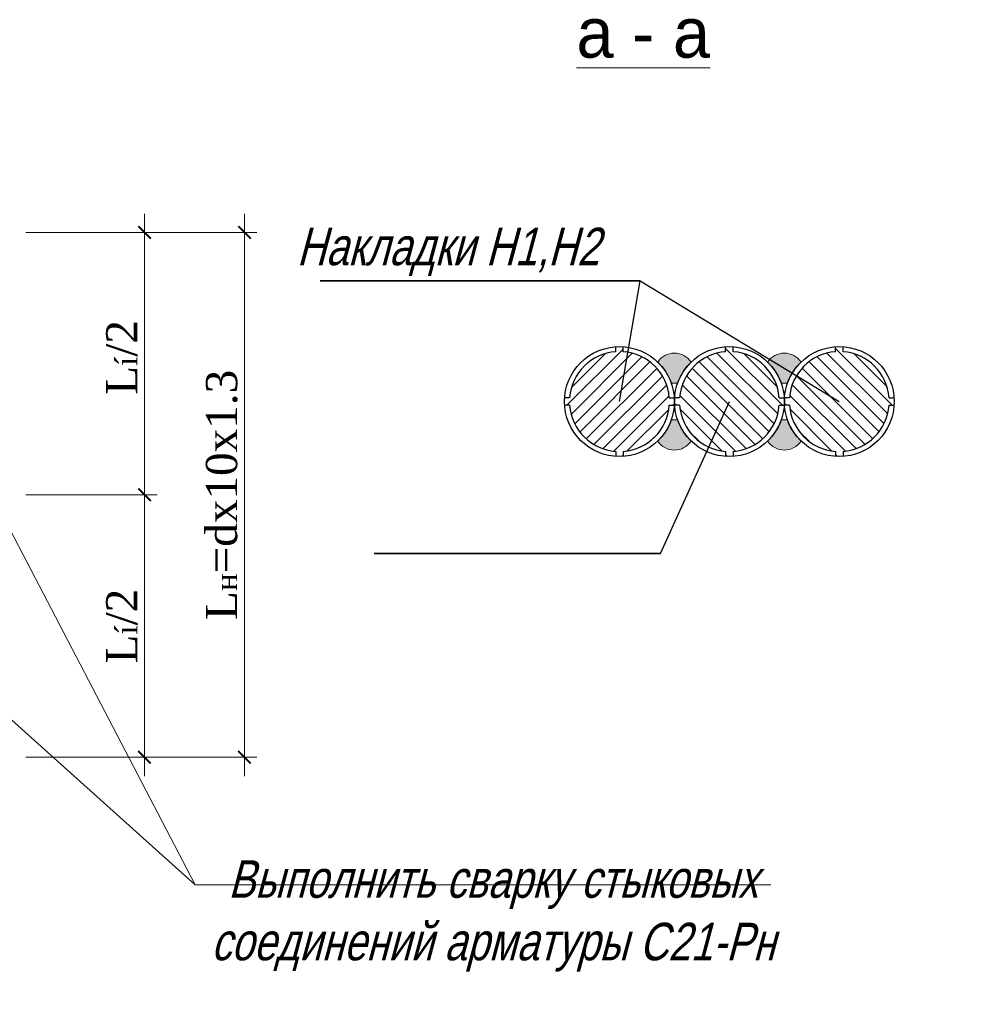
# Model space of a CAD drawing. Header units: millimetres. Extents: x -33345 to 4712671, y -3392 to 121473.
# Tile 421 of 656: x 2258181 to 2265125, y 76327 to 83546. Entities that reach past the tile are written whole.
import ezdxf
from ezdxf.enums import TextEntityAlignment as Align

# ---------------------------------------------------------------- set-up
doc = ezdxf.new("R2010")
doc.units = ezdxf.units.MM
for name, color, linetype, lineweight in [('ACO-текст', 7, 'Continuous', 20), ('RRRштриховка', 254, 'Continuous', 0), ('АСО-Текст', 7, 'Continuous', 20), ('РАЗМЕРЫ', 172, 'Continuous', 13)]:
    doc.layers.add(name, color=color, linetype=linetype, lineweight=lineweight)
doc.styles.add('RUSS', font='RUSS.shx', dxfattribs={"width": 0.8, "oblique": 15, "height": 250})
doc.styles.add('SHahzod', font='times.ttf')
doc.dimstyles.new('SHOH 100', dxfattribs={"dimtxt": 500, "dimasz": 200, "dimexe": 100, "dimexo": 50, "dimgap": 125, "dimtad": 1, "dimdec": 0, "dimtxsty": 'SHahzod', "dimblk": 'OBLIQUE', "dimcen": 200, "dimdle": 150, "dimadec": 0, "dimazin": 0, "dimtfac": 1, "dimtdec": 0, "dimtmove": 0, "dimatfit": 3, "dimfxl": 100, "dimlwd": 9, "dimlwe": 9, "dimarcsym": 0})
doc.dimstyles.new('SHOH 5', dxfattribs={"dimtxt": 250, "dimasz": 100, "dimexe": 100, "dimexo": 50, "dimgap": 50, "dimtad": 1, "dimdec": 0, "dimlfac": 0.05, "dimtxsty": 'SHahzod', "dimblk": 'ARCHTICK', "dimcen": 200, "dimdle": 150, "dimadec": 0, "dimazin": 0, "dimtfac": 1, "dimtdec": 0, "dimtmove": 0, "dimatfit": 3, "dimfxl": 100, "dimlwd": 9, "dimlwe": 9, "dimarcsym": 0})

# ---------------------------------------------------------------- blocks, each defined once
blk = doc.blocks.new('_ArchTick')
at = {"color": 0, "linetype": 'ByBlock', "const_width": 0.15}
blk.add_lwpolyline([(-0.5, -0.5), (0.5, 0.5)], dxfattribs=at)
blk = doc.blocks.new('*D117')
at = {"layer": 'Defpoints', "color": 0, "lineweight": 25, "transparency": 16777216}
for p in [(1260506.937083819, -411250.22092975), (1260506.937083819, -413350.22092975), (1261506.437083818, -413350.22092975)]:
    blk.add_point(p, dxfattribs=at)
at = {"layer": 'РАЗМЕРЫ', "color": 0, "lineweight": 9, "transparency": 16777216}
for p, q in [((1261506.437083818, -411100.22092975), (1261506.437083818, -413500.22092975)), ((1260556.937083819, -411250.22092975), (1261606.437083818, -411250.22092975)), ((1260556.937083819, -413350.22092975), (1261606.437083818, -413350.22092975))]:
    blk.add_line(p, q, dxfattribs=at)
at = {"layer": 'РАЗМЕРЫ', "color": 0, "lineweight": 9, "transparency": 16777216, "xscale": 100, "yscale": 100, "zscale": 100}
for p, rotation in [((1261506.437083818, -411250.22092975), 90), ((1261506.437083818, -413350.22092975), 270)]:
    blk.add_blockref('_ArchTick', p, dxfattribs=dict(at, rotation=rotation))
at = {"layer": 'РАЗМЕРЫ', "color": 0, "transparency": 16777216, "insert": (1261325.759492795, -412250.2209297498), "char_height": 250, "attachment_point": 5, "rotation": 90, "style": 'SHahzod'}
blk.add_mtext('L{\\H0.7x;\\S^ í;\\H1.42857x;/2}', dxfattribs=at)
blk = doc.blocks.new('*D118')
at = {"layer": 'Defpoints', "color": 0, "lineweight": 25, "transparency": 16777216}
for p in [(1260506.937083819, -413350.22092975), (1261506.437083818, -413350.22092975), (1260506.937083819, -415450.22092975)]:
    blk.add_point(p, dxfattribs=at)
at = {"layer": 'РАЗМЕРЫ', "color": 0, "lineweight": 9, "transparency": 16777216}
for p, q in [((1261506.437083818, -415600.22092975), (1261506.437083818, -413200.22092975)), ((1260556.937083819, -413350.22092975), (1261606.437083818, -413350.22092975)), ((1260556.937083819, -415450.22092975), (1261606.437083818, -415450.22092975))]:
    blk.add_line(p, q, dxfattribs=at)
at = {"layer": 'РАЗМЕРЫ', "color": 0, "lineweight": 9, "transparency": 16777216, "xscale": 100, "yscale": 100, "zscale": 100}
for p, rotation in [((1261506.437083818, -413350.22092975), 90), ((1261506.437083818, -415450.22092975), 270)]:
    blk.add_blockref('_ArchTick', p, dxfattribs=dict(at, rotation=rotation))
at = {"layer": 'РАЗМЕРЫ', "color": 0, "transparency": 16777216, "insert": (1261325.759362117, -414400.2209297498), "char_height": 250, "attachment_point": 5, "rotation": 90, "style": 'SHahzod'}
blk.add_mtext('L{\\H0.7x;\\S^ í;}/2', dxfattribs=at)
blk = doc.blocks.new('*D119')
at = {"layer": 'Defpoints', "color": 0, "lineweight": 25, "transparency": 16777216}
for p in [(1260506.937083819, -411250.22092975), (1262306.437083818, -411250.22092975), (1260506.937083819, -415450.22092975)]:
    blk.add_point(p, dxfattribs=at)
at = {"layer": 'РАЗМЕРЫ', "color": 0, "lineweight": 9, "transparency": 16777216}
for p, q in [((1262306.437083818, -415600.22092975), (1262306.437083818, -411100.22092975)), ((1260556.937083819, -411250.22092975), (1262406.437083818, -411250.22092975)), ((1260556.937083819, -415450.22092975), (1262406.437083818, -415450.22092975))]:
    blk.add_line(p, q, dxfattribs=at)
at = {"layer": 'РАЗМЕРЫ', "color": 0, "lineweight": 9, "transparency": 16777216, "xscale": 100, "yscale": 100, "zscale": 100}
for p, rotation in [((1262306.437083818, -411250.22092975), 90), ((1262306.437083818, -415450.22092975), 270)]:
    blk.add_blockref('_ArchTick', p, dxfattribs=dict(at, rotation=rotation))
at = {"layer": 'РАЗМЕРЫ', "color": 0, "transparency": 16777216, "insert": (1262125.759362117, -413350.2209297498), "char_height": 250, "attachment_point": 5, "rotation": 90, "style": 'SHahzod'}
blk.add_mtext('L{\\H0.7x;\\S^ н;}=dх10х1.3', dxfattribs=at)
blk = doc.blocks.new('_Oblique')
at = {"color": 0, "linetype": 'ByBlock', "lineweight": -2}
blk.add_line((-0.5, -0.5), (0.5, 0.5), dxfattribs=at)
blk = doc.blocks.new('asdfsad')
at = {"layer": 'RRRштриховка', "ltscale": 1.5}
h = blk.add_hatch(dxfattribs=at)
h.set_pattern_fill('ANSI31', color=256, scale=600, angle=-180, style=0)
h.set_pattern_definition([(225, (-575444.6988317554, -172299.1213783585), (53.03300858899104, -53.03300858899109), [])])
h.paths.add_polyline_path([(1264869.739141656, -412633.739570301), (1264909.84180951, -412633.739570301, 0.3708914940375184), (1265278.715223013, -413002.6129837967), (1265278.715223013, -413042.7156516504, 0.0341306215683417), (1265338.715222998, -413042.7156516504), (1265338.715222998, -413002.6129837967, 0.3708914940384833), (1265707.588636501, -412633.739570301), (1265747.691304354, -412633.739570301, 0.017060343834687), (1265748.715222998, -412603.739570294, 0.0170603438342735), (1265747.691304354, -412573.739570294), (1265707.588636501, -412573.739570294, 0.370891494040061), (1265338.715222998, -412204.8661567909), (1265338.715222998, -412164.7634889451, 0.0341306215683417), (1265278.715223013, -412164.7634889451), (1265278.715223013, -412204.8661567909, 0.3708914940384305), (1264909.84180951, -412573.739570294), (1264869.739141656, -412573.739570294, 0.0170603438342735), (1264868.715223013, -412603.739570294, 0.017060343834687)])
h = blk.add_hatch(dxfattribs=at)
h.set_pattern_fill('ANSI31', color=256, scale=600, angle=-90.00000000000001, style=0)
h.set_pattern_definition([(315, (538951.2976779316, -316481.8922935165), (53.03300858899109, 53.03300858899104), [])])
h.paths.add_polyline_path([(1265749.739141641, -412633.739570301), (1265789.841809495, -412633.739570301, 0.3708914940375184), (1266158.715223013, -413002.6129837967), (1266158.715223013, -413042.7156516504, 0.0341306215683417), (1266218.715223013, -413042.7156516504), (1266218.715223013, -413002.6129837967, 0.3708914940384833), (1266587.588636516, -412633.739570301), (1266627.691304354, -412633.739570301, 0.017060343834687), (1266628.715223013, -412603.739570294, 0.0170603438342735), (1266627.691304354, -412573.739570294), (1266587.588636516, -412573.739570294, 0.370891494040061), (1266218.715223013, -412204.8661567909), (1266218.715223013, -412164.7634889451, 0.0341306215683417), (1266158.715222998, -412164.7634889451), (1266158.715222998, -412204.8661567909, 0.3708914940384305), (1265789.841809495, -412573.739570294), (1265749.739141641, -412573.739570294, 0.0170603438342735), (1265748.715222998, -412603.739570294, 0.017060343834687)])
h = blk.add_hatch(dxfattribs=at)
h.set_pattern_fill('ANSI31', color=256, scale=600, angle=-90.00000000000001, style=0)
h.set_pattern_definition([(315, (539831.2976779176, -316481.8922935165), (53.03300858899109, 53.03300858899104), [])])
h.paths.add_polyline_path([(1266629.739141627, -412633.739570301), (1266669.84180948, -412633.739570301, 0.3708914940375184), (1267038.715222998, -413002.6129837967), (1267038.715222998, -413042.7156516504, 0.0341306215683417), (1267098.715222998, -413042.7156516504), (1267098.715222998, -413002.6129837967, 0.3708914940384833), (1267467.588636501, -412633.739570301), (1267507.691304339, -412633.739570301, 0.017060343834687), (1267508.715222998, -412603.739570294, 0.0170603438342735), (1267507.691304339, -412573.739570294), (1267467.588636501, -412573.739570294, 0.370891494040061), (1267098.715222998, -412204.8661567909), (1267098.715222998, -412164.7634889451, 0.0341306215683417), (1267038.715222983, -412164.7634889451), (1267038.715222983, -412204.8661567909, 0.3708914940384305), (1266669.84180948, -412573.739570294), (1266629.739141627, -412573.739570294, 0.0170603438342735), (1266628.715222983, -412603.739570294, 0.017060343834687)])
at = {"layer": 'РАЗМЕРЫ'}
h = blk.add_hatch(color=256, dxfattribs=at)
edge = h.paths.add_edge_path()
edge.add_line((1265723.485178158, -412456.8862955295), (1265702.719729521, -412407.8813336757))
edge.add_line((1265702.719729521, -412407.8813336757), (1265676.189339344, -412361.7421037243))
edge.add_line((1265676.189339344, -412361.7421037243), (1265637.992982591, -412311.8900250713))
edge.add_line((1265637.992982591, -412311.8900250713), (1265615.116419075, -412287.9575140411))
edge.add_arc((1265748.715223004, -412375.3909276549), 159.6660334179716, 33.20264419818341, 146.7973558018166, ccw=False)
edge.add_line((1265882.314026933, -412287.9575140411), (1265841.46738249, -412333.5194058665))
edge.add_line((1265841.46738249, -412333.5194058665), (1265820.76098611, -412362.4727479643))
edge.add_line((1265820.76098611, -412362.4727479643), (1265802.462734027, -412393.0051052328))
edge.add_line((1265802.462734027, -412393.0051052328), (1265795.234746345, -412406.8306713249))
edge.add_line((1265795.234746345, -412406.8306713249), (1265788.755935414, -412421.4183272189))
edge.add_line((1265788.755935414, -412421.4183272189), (1265773.77416784, -412457.3704453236))
edge.add_line((1265773.77416784, -412457.3704453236), (1265723.485178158, -412456.8862955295))
h = blk.add_hatch(color=256, dxfattribs=at)
edge = h.paths.add_edge_path()
edge.add_line((1266603.485178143, -412456.8862955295), (1266582.719729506, -412407.8813336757))
edge.add_line((1266582.719729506, -412407.8813336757), (1266556.189339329, -412361.7421037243))
edge.add_line((1266556.189339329, -412361.7421037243), (1266517.992982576, -412311.8900250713))
edge.add_line((1266517.992982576, -412311.8900250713), (1266495.11641906, -412287.9575140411))
edge.add_arc((1266628.715222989, -412375.3909276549), 159.6660334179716, 33.20264419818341, 146.7973558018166, ccw=False)
edge.add_line((1266762.314026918, -412287.9575140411), (1266721.467382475, -412333.5194058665))
edge.add_line((1266721.467382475, -412333.5194058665), (1266700.760986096, -412362.4727479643))
edge.add_line((1266700.760986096, -412362.4727479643), (1266682.462734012, -412393.0051052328))
edge.add_line((1266682.462734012, -412393.0051052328), (1266675.23474633, -412406.8306713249))
edge.add_line((1266675.23474633, -412406.8306713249), (1266668.755935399, -412421.4183272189))
edge.add_line((1266668.755935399, -412421.4183272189), (1266653.774167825, -412457.3704453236))
edge.add_line((1266653.774167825, -412457.3704453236), (1266603.485178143, -412456.8862955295))
h = blk.add_hatch(color=256, dxfattribs=at)
edge = h.paths.add_edge_path()
edge.add_line((1265723.485178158, -412750.5928450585), (1265702.719729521, -412799.5978069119))
edge.add_line((1265702.719729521, -412799.5978069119), (1265676.189339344, -412845.7370368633))
edge.add_line((1265676.189339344, -412845.7370368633), (1265637.992982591, -412895.5891155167))
edge.add_line((1265637.992982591, -412895.5891155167), (1265615.116419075, -412919.5216265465))
edge.add_arc((1265748.715223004, -412832.0882129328), 159.6660334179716, 213.2026441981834, 326.7973558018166)
edge.add_line((1265882.314026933, -412919.5216265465), (1265841.46738249, -412873.9597347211))
edge.add_line((1265841.46738249, -412873.9597347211), (1265820.76098611, -412845.0063926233))
edge.add_line((1265820.76098611, -412845.0063926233), (1265802.462734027, -412814.4740353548))
edge.add_line((1265802.462734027, -412814.4740353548), (1265795.234746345, -412800.6484692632))
edge.add_line((1265795.234746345, -412800.6484692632), (1265788.755935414, -412786.0608133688))
edge.add_line((1265788.755935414, -412786.0608133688), (1265773.77416784, -412750.1086952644))
edge.add_line((1265773.77416784, -412750.1086952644), (1265723.485178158, -412750.5928450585))
h = blk.add_hatch(color=256, dxfattribs=at)
edge = h.paths.add_edge_path()
edge.add_line((1266603.485178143, -412750.5928450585), (1266582.719729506, -412799.5978069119))
edge.add_line((1266582.719729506, -412799.5978069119), (1266556.189339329, -412845.7370368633))
edge.add_line((1266556.189339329, -412845.7370368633), (1266517.992982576, -412895.5891155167))
edge.add_line((1266517.992982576, -412895.5891155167), (1266495.11641906, -412919.5216265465))
edge.add_arc((1266628.715222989, -412832.0882129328), 159.6660334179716, 213.2026441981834, 326.7973558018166)
edge.add_line((1266762.314026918, -412919.5216265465), (1266721.467382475, -412873.9597347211))
edge.add_line((1266721.467382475, -412873.9597347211), (1266700.760986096, -412845.0063926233))
edge.add_line((1266700.760986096, -412845.0063926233), (1266682.462734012, -412814.4740353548))
edge.add_line((1266682.462734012, -412814.4740353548), (1266675.23474633, -412800.6484692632))
edge.add_line((1266675.23474633, -412800.6484692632), (1266668.755935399, -412786.0608133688))
edge.add_line((1266668.755935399, -412786.0608133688), (1266653.774167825, -412750.1086952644))
edge.add_line((1266653.774167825, -412750.1086952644), (1266603.485178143, -412750.5928450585))
blk.add_line((1265308.715223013, -412603.739570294), (1265473.365965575, -411637.7972258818))
for points in [[(1262913.230150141, -411637.7972258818), (1265473.365965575, -411637.7972258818)], [(1263346.236997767, -413819.3537145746), (1265636.372813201, -413819.3537145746)]]:
    blk.add_lwpolyline(points, close=True)
for points in [[(1265473.365965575, -411637.7972258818), (1267068.715222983, -412603.739570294)], [(1265636.372813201, -413819.3537145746), (1266188.715222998, -412603.739570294)]]:
    blk.add_lwpolyline(points)
at = {"ltscale": 1.5}
for points in [[(1265278.715223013, -412204.8661567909), (1265278.715223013, -412164.7634889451)], [(1265338.715222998, -412204.8661567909), (1265338.715222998, -412164.7634889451)], [(1266158.715222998, -412204.8661567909), (1266158.715222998, -412164.7634889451)], [(1266218.715223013, -412204.8661567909), (1266218.715223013, -412164.7634889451)], [(1267038.715222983, -412204.8661567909), (1267038.715222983, -412164.7634889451)], [(1267098.715222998, -412204.8661567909), (1267098.715222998, -412164.7634889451)], [(1264909.84180951, -412573.739570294), (1264869.739141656, -412573.739570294)], [(1265707.588636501, -412573.739570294), (1265747.691304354, -412573.739570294)], [(1265789.841809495, -412573.739570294), (1265749.739141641, -412573.739570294)], [(1266587.588636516, -412573.739570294), (1266627.691304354, -412573.739570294)], [(1266669.84180948, -412573.739570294), (1266629.739141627, -412573.739570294)], [(1267467.588636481, -412573.7395702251), (1267507.691304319, -412573.7395702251)], [(1264909.84180951, -412633.739570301), (1264869.739141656, -412633.739570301)], [(1265707.588636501, -412633.739570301), (1265747.691304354, -412633.739570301)], [(1265789.841809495, -412633.739570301), (1265749.739141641, -412633.739570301)], [(1266587.588636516, -412633.739570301), (1266627.691304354, -412633.739570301)], [(1266669.84180948, -412633.739570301), (1266629.739141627, -412633.739570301)], [(1267467.588636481, -412633.7395702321), (1267507.691304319, -412633.7395702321)], [(1265278.715223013, -413002.6129837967), (1265278.715223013, -413042.7156516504)], [(1265338.715222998, -413002.6129837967), (1265338.715222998, -413042.7156516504)], [(1266158.715223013, -413002.6129837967), (1266158.715223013, -413042.7156516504)], [(1266218.715223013, -413002.6129837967), (1266218.715223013, -413042.7156516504)], [(1267038.715222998, -413002.6129837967), (1267038.715222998, -413042.7156516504)], [(1267098.715222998, -413002.6129837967), (1267098.715222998, -413042.7156516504)]]:
    blk.add_lwpolyline(points, dxfattribs=at)
at = {"color": 255, "ltscale": 1.5}
for centre in [(1265308.715223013, -412603.739570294), (1266188.715222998, -412603.739570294), (1267068.715222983, -412603.739570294)]:
    blk.add_circle(centre, 440.0000000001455, dxfattribs=at)
at = {"ltscale": 1.5}
for centre, start, end in [((1265308.715223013, -412603.739570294), 94.30122226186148, 175.6987776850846), ((1265308.715223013, -412603.739570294), 4.301222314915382, 85.6987777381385), ((1266188.715222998, -412603.739570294), 94.30122226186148, 175.6987776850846), ((1266188.715222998, -412603.739570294), 4.301222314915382, 85.6987777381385), ((1267068.715222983, -412603.739570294), 94.30122226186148, 175.6987776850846), ((1267068.715222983, -412603.739570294), 4.301222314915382, 85.6987777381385), ((1265308.715223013, -412603.739570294), 184.3012223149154, 265.6987777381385), ((1265308.715223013, -412603.739570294), 274.3012222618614, 355.6987776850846), ((1266188.715222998, -412603.739570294), 184.3012223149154, 265.6987777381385), ((1266188.715222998, -412603.739570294), 274.3012222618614, 355.6987776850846), ((1267068.715222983, -412603.739570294), 184.3012223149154, 265.6987777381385), ((1267068.715222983, -412603.739570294), 274.3012222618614, 355.6987776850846)]:
    blk.add_arc(centre, 400, start, end, dxfattribs=at)
at = {"layer": 'РАЗМЕРЫ'}
for points in [[(1265723.485178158, -412456.8862955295), (1265702.719729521, -412407.8813336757), (1265676.189339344, -412361.7421037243), (1265637.992982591, -412311.8900250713), (1265615.116419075, -412287.9575140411, -0.5406681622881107), (1265882.314026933, -412287.9575140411), (1265882.314026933, -412287.9575140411), (1265841.46738249, -412333.5194058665), (1265820.76098611, -412362.4727479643), (1265802.462734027, -412393.0051052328), (1265795.234746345, -412406.8306713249), (1265788.755935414, -412421.4183272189), (1265773.77416784, -412457.3704453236), (1265723.485178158, -412456.8862955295)], [(1266603.485178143, -412456.8862955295), (1266582.719729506, -412407.8813336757), (1266556.189339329, -412361.7421037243), (1266517.992982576, -412311.8900250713), (1266495.11641906, -412287.9575140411, -0.5406681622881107), (1266762.314026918, -412287.9575140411), (1266762.314026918, -412287.9575140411), (1266721.467382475, -412333.5194058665), (1266700.760986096, -412362.4727479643), (1266682.462734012, -412393.0051052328), (1266675.23474633, -412406.8306713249), (1266668.755935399, -412421.4183272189), (1266653.774167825, -412457.3704453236), (1266603.485178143, -412456.8862955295)], [(1265723.485178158, -412750.5928450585), (1265702.719729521, -412799.5978069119), (1265676.189339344, -412845.7370368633), (1265637.992982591, -412895.5891155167), (1265615.116419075, -412919.5216265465, 0.5406681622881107), (1265882.314026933, -412919.5216265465), (1265882.314026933, -412919.5216265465), (1265841.46738249, -412873.9597347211), (1265820.76098611, -412845.0063926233), (1265802.462734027, -412814.4740353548), (1265795.234746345, -412800.6484692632), (1265788.755935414, -412786.0608133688), (1265773.77416784, -412750.1086952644), (1265723.485178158, -412750.5928450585)], [(1266603.485178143, -412750.5928450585), (1266582.719729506, -412799.5978069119), (1266556.189339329, -412845.7370368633), (1266517.992982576, -412895.5891155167), (1266495.11641906, -412919.5216265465, 0.5406681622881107), (1266762.314026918, -412919.5216265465), (1266762.314026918, -412919.5216265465), (1266721.467382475, -412873.9597347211), (1266700.760986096, -412845.0063926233), (1266682.462734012, -412814.4740353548), (1266675.23474633, -412800.6484692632), (1266668.755935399, -412786.0608133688), (1266653.774167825, -412750.1086952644), (1266603.485178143, -412750.5928450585)]]:
    blk.add_lwpolyline(points, format="xyb", dxfattribs=at)
at = {"layer": 'ACO-текст', "style": 'RUSS'}
blk.add_text('%%Uа - а', height=400, dxfattribs=at).set_placement((1265498.899675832, -409851.8686638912), align=Align.CENTER)
at = {"layer": 'АСО-Текст', "char_height": 300, "style": 'RUSS'}
for s, insert, width, attachment_point in [('\\pi747.65909;Накладки Н1,Н2', (1255520.702278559, -410085.1032961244), 4488.272727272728, 1), ('\\pi747.65909;Накладки Н1,Н2', (1261977.529215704, -411212.6195650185), 4488.272727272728, 1), ('Выполнить сварку стыковых соединений арматуры С21-Рн  ', (1264296.256717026, -416720.2209297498), 4864.639266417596, 5)]:
    blk.add_mtext(s, dxfattribs=dict(at, insert=insert, width=width, attachment_point=attachment_point))
at = {"layer": 'РАЗМЕРЫ'}
for base, p1, p2, angle, text, picture, middle in [((1261506.437083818, -413350.22092975), (1260506.937083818, -411250.2209297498), (1260506.937083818, -413350.2209297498), 270, 'L{\\H0.7x;\\S^ н;\\H1.42857x;/2}', '*D117', (1261506.437083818, -412250.2209297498)), ((1262306.437083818, -411250.22092975), (1260506.937083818, -415450.2209297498), (1260506.937083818, -411250.2209297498), 90, 'L{\\H0.7x;\\S^ н;}=dх10х1.3', '*D119', (1262306.437083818, -413350.2209297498))]:
    dim = blk.add_linear_dim(base=base, p1=p1, p2=p2, angle=angle, text=text, dimstyle='SHOH 5', override={"dimtmove": 0}, dxfattribs=at)
    dim.commit()
    dim.dimension.update_dxf_attribs({"geometry": picture, "text_midpoint": middle, "dimtype": 128})
dim = blk.add_linear_dim(base=(1261506.437083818, -413350.22092975), p1=(1260506.937083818, -415450.2209297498), p2=(1260506.937083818, -413350.2209297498), angle=90, text='L{\\H0.7x;\\S^ н;}/2', dimstyle='SHOH 5', dxfattribs=at)
dim.commit()
dim.dimension.update_dxf_attribs({"geometry": '*D118', "text_midpoint": (1261506.437083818, -414400.2209297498), "dimtype": 128})
for points in [[(1259705.096432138, -412241.1177179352), (1261911.437083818, -416472.2209297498), (1266520.437083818, -416472.2209297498)], [(1260096.575246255, -414845.457271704), (1261911.437083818, -416472.2209297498), (1266520.437083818, -416472.2209297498)]]:
    blk.add_leader(points, dimstyle='SHOH 100', override={"dimgap": 50, "dimtad": 0}, dxfattribs=at)

msp = doc.modelspace()

# ---------------------------------------------------------------- block references
at = {"lineweight": 25, "xscale": 0.9162906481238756, "yscale": 0.9162906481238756, "zscale": 0.9162906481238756}
for p in [(1061190.091666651, 458811.1494255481, 1359241.500000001), (1103190.091666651, 458811.1494255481, 1359241.500000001)]:
    msp.add_blockref('asdfsad', p, dxfattribs=at)

doc.saveas('drawing.dxf')
